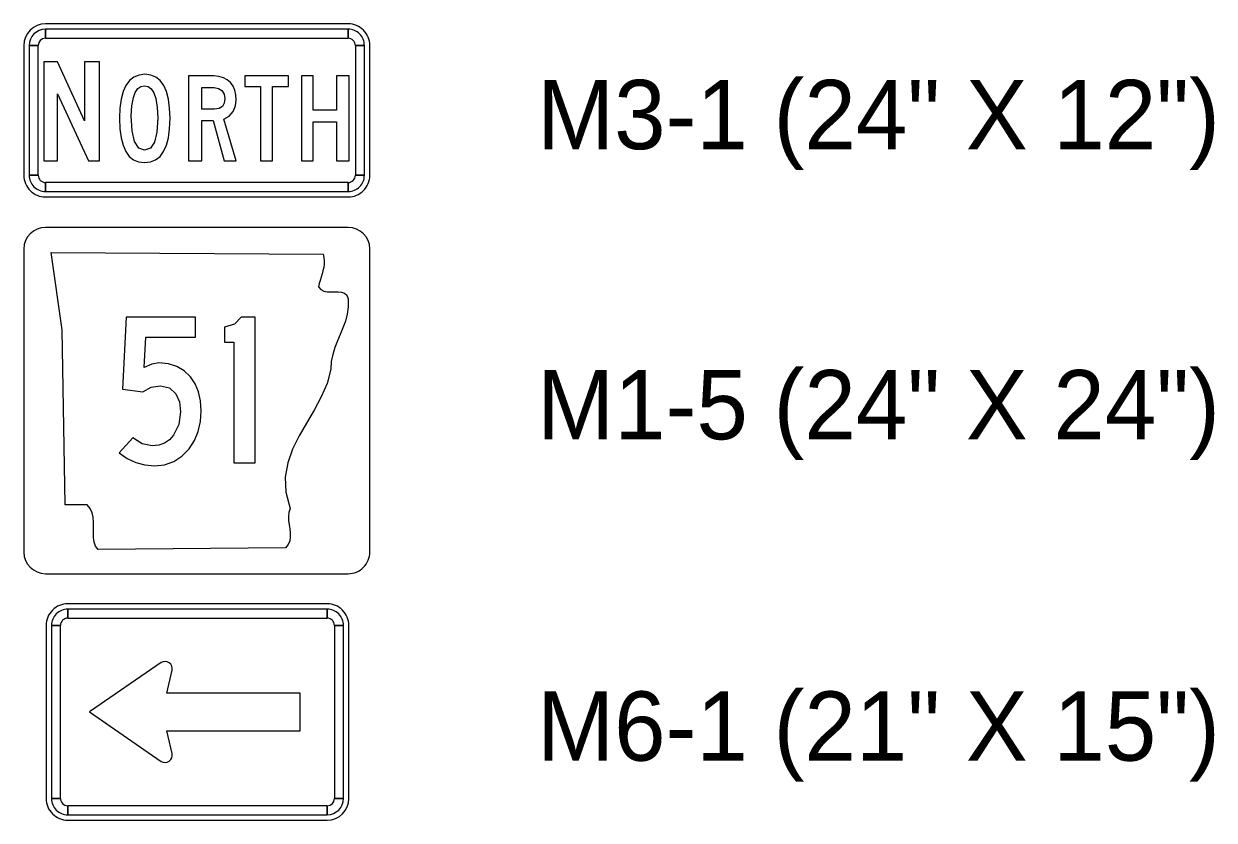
# Model space of a CAD drawing. Extents: x 1001568 to 1002149, y 1840825 to 1841423.
# Drawn here: x 1002005.54 to 1002012.42, y 1841286.47 to 1841291.07 of the extents above; entities that cross this region are included whole.
import ezdxf

# ---------------------------------------------------------------- set-up
doc = ezdxf.new("R2010")
doc.units = 0
doc.layers.add('40', color=7, linetype='Continuous')
doc.layers.add('SIGNS', color=7, linetype='Continuous')

msp = doc.modelspace()

# ---------------------------------------------------------------- linework, layer by layer
at = {"layer": 'SIGNS'}
for p, q in [((1002007.4174, 1841291.0685), (1002005.6674, 1841291.0685)), ((1002005.6674, 1841290.9851), (1002005.6674, 1841291.0372)), ((1002007.4174, 1841291.0372), (1002007.4174, 1841290.9851)), ((1002005.5424, 1841290.9435), (1002005.5424, 1841290.1935)), ((1002005.5737, 1841290.9435), (1002005.6257, 1841290.9435)), ((1002007.4591, 1841290.9435), (1002007.5111, 1841290.9435)), ((1002007.5424, 1841290.1935), (1002007.5424, 1841290.9435)), ((1002005.6257, 1841290.1935), (1002005.5737, 1841290.1935)), ((1002007.5111, 1841290.1935), (1002007.4591, 1841290.1935)), ((1002005.6674, 1841290.0997), (1002005.6674, 1841290.1518)), ((1002007.4174, 1841290.1518), (1002007.4174, 1841290.0997)), ((1002005.6674, 1841290.0685), (1002007.4174, 1841290.0685)), ((1002007.4174, 1841289.8928), (1002005.6674, 1841289.8928)), ((1002005.5424, 1841289.7678), (1002005.5424, 1841288.0178)), ((1002007.5424, 1841288.0178), (1002007.5424, 1841289.7678)), ((1002005.5424, 1841288.0178), (1002005.5424, 1841288.0178)), ((1002005.6674, 1841287.8928), (1002007.4174, 1841287.8928)), ((1002007.2963, 1841287.7191), (1002005.7963, 1841287.7191)), ((1002005.7963, 1841287.6358), (1002005.7963, 1841287.6879)), ((1002007.2963, 1841287.6879), (1002007.2963, 1841287.6358)), ((1002005.6713, 1841287.5941), (1002005.6713, 1841286.5941)), ((1002005.7026, 1841287.5941), (1002005.7547, 1841287.5941)), ((1002007.338, 1841287.5941), (1002007.3901, 1841287.5941)), ((1002007.4213, 1841286.5941), (1002007.4213, 1841287.5941)), ((1002006.3366, 1841287.3793), (1002005.9213, 1841287.0941)), ((1002006.3692, 1841287.2035), (1002006.3994, 1841287.3348)), ((1002007.1401, 1841287.2035), (1002006.3692, 1841287.2035)), ((1002007.1401, 1841287.2035), (1002007.1401, 1841287.2035)), ((1002007.1401, 1841286.9847), (1002007.1401, 1841287.2035)), ((1002005.9213, 1841287.0941), (1002005.9213, 1841287.0941)), ((1002005.9213, 1841287.0941), (1002006.3366, 1841286.8089)), ((1002006.3994, 1841286.8534), (1002006.3692, 1841286.9847)), ((1002006.3692, 1841286.9847), (1002007.1401, 1841286.9847)), ((1002005.7547, 1841286.5941), (1002005.7026, 1841286.5941)), ((1002005.7963, 1841286.5004), (1002005.7963, 1841286.5524)), ((1002007.2963, 1841286.5524), (1002007.2963, 1841286.5004)), ((1002007.3901, 1841286.5941), (1002007.338, 1841286.5941)), ((1002005.7963, 1841286.4691), (1002007.2963, 1841286.4691))]:
    msp.add_line(p, q, dxfattribs=at)
for points in [[(1002007.4174, 1841291.0372), (1002005.6674, 1841291.0372), (1002005.6674, 1841290.9851), (1002007.4174, 1841290.9851), (1002007.4174, 1841291.0372), (1002007.4174, 1841291.0372)], [(1002005.5737, 1841290.9435), (1002005.5737, 1841290.1935), (1002005.6257, 1841290.1935), (1002005.6257, 1841290.9435), (1002005.5737, 1841290.9435), (1002005.5737, 1841290.9435)], [(1002007.5111, 1841290.1935), (1002007.5111, 1841290.9435), (1002007.4591, 1841290.9435), (1002007.4591, 1841290.1935), (1002007.5111, 1841290.1935), (1002007.5111, 1841290.1935)], [(1002005.6577, 1841290.2768), (1002005.7362, 1841290.2768), (1002005.7362, 1841290.6632), (1002005.9168, 1841290.2768), (1002005.9807, 1841290.2768), (1002005.9807, 1841290.8489), (1002005.8933, 1841290.8489), (1002005.8933, 1841290.5076), (1002005.7362, 1841290.8489), (1002005.6577, 1841290.8489)], [(1002006.9096, 1841290.2768), (1002006.9808, 1841290.2768), (1002006.9808, 1841290.7056), (1002007.0723, 1841290.7056), (1002007.0723, 1841290.7672), (1002006.8201, 1841290.7672), (1002006.8201, 1841290.7056), (1002006.9096, 1841290.7056)], [(1002007.1471, 1841290.2768), (1002007.2143, 1841290.2768), (1002007.2143, 1841290.5018), (1002007.349, 1841290.5018), (1002007.349, 1841290.2768), (1002007.4239, 1841290.2768), (1002007.4239, 1841290.7672), (1002007.349, 1841290.7672), (1002007.349, 1841290.5705), (1002007.2143, 1841290.5705), (1002007.2143, 1841290.7672), (1002007.1471, 1841290.7672)], [(1002005.6674, 1841290.0997), (1002007.4174, 1841290.0997), (1002007.4174, 1841290.1518), (1002005.6674, 1841290.1518), (1002005.6674, 1841290.0997), (1002005.6674, 1841290.0997)], [(1002007.2723, 1841289.7384), (1002007.277, 1841289.7194), (1002007.2787, 1841289.6999), (1002007.278, 1841289.6808), (1002007.2757, 1841289.6617), (1002007.2717, 1841289.6426), (1002007.2669, 1841289.6239), (1002007.2613, 1841289.6048), (1002007.2556, 1841289.5865), (1002007.2502, 1841289.5681), (1002007.2452, 1841289.5497), (1002007.2593, 1841289.5336), (1002007.2767, 1841289.5244), (1002007.2964, 1841289.5204), (1002007.3178, 1841289.52), (1002007.3391, 1841289.5207), (1002007.3599, 1841289.5211), (1002007.3789, 1841289.5189), (1002007.3956, 1841289.5127), (1002007.4087, 1841289.5006), (1002007.4167, 1841289.4804), (1002007.4173, 1841289.4348), (1002007.4117, 1841289.3923), (1002007.401, 1841289.3519), (1002007.3866, 1841289.3133), (1002007.3709, 1841289.2751), (1002007.3548, 1841289.2373), (1002007.3398, 1841289.1988), (1002007.3278, 1841289.1591), (1002007.3194, 1841289.1176), (1002007.3174, 1841289.0736), (1002007.2954, 1841288.9914), (1002007.2616, 1841288.9132), (1002007.2208, 1841288.8375), (1002007.1767, 1841288.7626), (1002007.1336, 1841288.6881), (1002007.0958, 1841288.6121), (1002007.0678, 1841288.5336), (1002007.0534, 1841288.451), (1002007.0567, 1841288.3636), (1002007.0825, 1841288.27), (1002007.0748, 1841288.2468), (1002007.0721, 1841288.223), (1002007.0728, 1841288.1991), (1002007.0758, 1841288.1749), (1002007.0792, 1841288.151), (1002007.0818, 1841288.1275), (1002007.0825, 1841288.1044), (1002007.0792, 1841288.0827), (1002007.0708, 1841288.0615), (1002007.0554, 1841288.0416), (1002005.9717, 1841288.0317), (1002005.957, 1841288.0515), (1002005.9487, 1841288.0754), (1002005.945, 1841288.1018), (1002005.9446, 1841288.1301), (1002005.9453, 1841288.1598), (1002005.9456, 1841288.1892), (1002005.9436, 1841288.2182), (1002005.938, 1841288.245), (1002005.9269, 1841288.2692), (1002005.9086, 1841288.2898), (1002005.7822, 1841288.2898), (1002005.7642, 1841289.3016), (1002005.7007, 1841289.7484), (1002007.2723, 1841289.7384), (1002007.2723, 1841289.7384)], [(1002006.0927, 1841288.5906), (1002006.1403, 1841288.5576), (1002006.1903, 1841288.5344), (1002006.2425, 1841288.5205), (1002006.2972, 1841288.5159), (1002006.3565, 1841288.5219), (1002006.4096, 1841288.54), (1002006.4566, 1841288.5705), (1002006.4975, 1841288.6136), (1002006.5282, 1841288.661), (1002006.5501, 1841288.7136), (1002006.5633, 1841288.7712), (1002006.5679, 1841288.8341), (1002006.5641, 1841288.8915), (1002006.5524, 1841288.9437), (1002006.5332, 1841288.9898), (1002006.506, 1841289.0304), (1002006.4695, 1841289.065), (1002006.4271, 1841289.0899), (1002006.3781, 1841289.1049), (1002006.3235, 1841289.11), (1002006.2822, 1841289.1033), (1002006.2386, 1841289.0832), (1002006.2479, 1841289.2586), (1002006.5349, 1841289.2586), (1002006.5349, 1841289.3742), (1002006.1342, 1841289.3742), (1002006.1137, 1841288.9582), (1002006.2301, 1841288.9432), (1002006.2791, 1841288.9692), (1002006.332, 1841288.978), (1002006.3841, 1841288.9661), (1002006.422, 1841288.9314), (1002006.4416, 1841288.8854), (1002006.4483, 1841288.8284), (1002006.4382, 1841288.7537), (1002006.4083, 1841288.6925), (1002006.3839, 1841288.6654), (1002006.3551, 1841288.6466), (1002006.3219, 1841288.6349), (1002006.2845, 1841288.6314), (1002006.2272, 1841288.643), (1002006.1734, 1841288.6783)], [(1002006.7572, 1841288.5324), (1002006.8802, 1841288.5324), (1002006.8802, 1841289.3742), (1002006.7988, 1841289.3742), (1002006.7606, 1841289.3329), (1002006.7021, 1841289.3174), (1002006.7021, 1841289.2292), (1002006.7572, 1841289.2292)], [(1002007.2963, 1841287.6879), (1002005.7963, 1841287.6879), (1002005.7963, 1841287.6358), (1002007.2963, 1841287.6358), (1002007.2963, 1841287.6879), (1002007.2963, 1841287.6879)], [(1002005.7026, 1841287.5941), (1002005.7026, 1841286.5941), (1002005.7547, 1841286.5941), (1002005.7547, 1841287.5941), (1002005.7026, 1841287.5941), (1002005.7026, 1841287.5941)], [(1002007.3901, 1841286.5941), (1002007.3901, 1841287.5941), (1002007.338, 1841287.5941), (1002007.338, 1841286.5941), (1002007.3901, 1841286.5941), (1002007.3901, 1841286.5941)], [(1002005.7963, 1841286.5004), (1002007.2963, 1841286.5004), (1002007.2963, 1841286.5524), (1002005.7963, 1841286.5524), (1002005.7963, 1841286.5004), (1002005.7963, 1841286.5004)]]:
    msp.add_lwpolyline(points, close=True, dxfattribs=at)
for points in [[(1002006.3876, 1841290.5227), (1002006.3852, 1841290.582), (1002006.3785, 1841290.6337), (1002006.3672, 1841290.6773), (1002006.3515, 1841290.7132), (1002006.3308, 1841290.7408), (1002006.306, 1841290.7609), (1002006.2766, 1841290.7727), (1002006.2428, 1841290.7768), (1002006.2083, 1841290.7727), (1002006.1784, 1841290.7609), (1002006.1531, 1841290.7408), (1002006.1325, 1841290.7132), (1002006.1165, 1841290.6773), (1002006.1051, 1841290.6337), (1002006.0981, 1841290.582), (1002006.0959, 1841290.5227), (1002006.098, 1841290.4626), (1002006.1048, 1841290.4108), (1002006.116, 1841290.3668), (1002006.1318, 1841290.331), (1002006.1519, 1841290.3029), (1002006.1767, 1841290.2831), (1002006.206, 1841290.2711), (1002006.2398, 1841290.2672), (1002006.2744, 1841290.2711), (1002006.3044, 1841290.2831), (1002006.3298, 1841290.3029), (1002006.3507, 1841290.331), (1002006.3668, 1841290.3668), (1002006.3783, 1841290.4108), (1002006.3852, 1841290.4626), (1002006.3876, 1841290.5227)], [(1002006.4937, 1841290.2768), (1002006.5706, 1841290.2768), (1002006.5706, 1841290.5103), (1002006.6361, 1841290.5103), (1002006.7003, 1841290.2768), (1002006.7706, 1841290.2768), (1002006.6994, 1841290.5185), (1002006.7298, 1841290.5356), (1002006.7529, 1841290.5627), (1002006.7661, 1841290.5941), (1002006.7706, 1841290.6298), (1002006.7685, 1841290.6593), (1002006.7622, 1841290.6857), (1002006.7518, 1841290.7089), (1002006.7374, 1841290.7288), (1002006.7183, 1841290.7455), (1002006.6958, 1841290.7575), (1002006.6698, 1841290.7648), (1002006.6405, 1841290.7672), (1002006.4937, 1841290.7672), (1002006.4937, 1841290.2768)], [(1002006.317, 1841290.525), (1002006.3122, 1841290.4432), (1002006.2978, 1841290.3851), (1002006.2739, 1841290.3501), (1002006.2406, 1841290.3385), (1002006.2066, 1841290.3508), (1002006.1824, 1841290.3881), (1002006.168, 1841290.4501), (1002006.1632, 1841290.5373), (1002006.1662, 1841290.5952), (1002006.1755, 1841290.6432), (1002006.1866, 1841290.6727), (1002006.2012, 1841290.694), (1002006.2191, 1841290.7066), (1002006.2406, 1841290.7109), (1002006.2616, 1841290.7063), (1002006.2795, 1841290.6923), (1002006.294, 1841290.6691), (1002006.3053, 1841290.6367), (1002006.314, 1841290.5858), (1002006.317, 1841290.525)], [(1002006.5706, 1841290.5748), (1002006.5706, 1841290.6998), (1002006.6426, 1841290.6998), (1002006.6678, 1841290.6955), (1002006.6879, 1841290.6829), (1002006.7009, 1841290.6629), (1002006.7052, 1841290.637), (1002006.7013, 1841290.6097), (1002006.6901, 1841290.5903), (1002006.6713, 1841290.5786), (1002006.645, 1841290.5748), (1002006.5706, 1841290.5748)], [(1002005.6674, 1841289.8928), (1002005.6674, 1841289.8928)], [(1002007.4174, 1841289.8928), (1002007.4174, 1841289.8928)], [(1002005.5424, 1841289.7678), (1002005.5424, 1841289.7678)], [(1002005.6674, 1841287.8928), (1002005.6674, 1841287.8928)], [(1002007.4174, 1841287.8928), (1002007.4174, 1841287.8928)]]:
    msp.add_lwpolyline(points, dxfattribs=at)
for centre, radius, start, end in [((1002005.6674, 1841290.9435), 0.125, 90.00021, 179.99985), ((1002005.6674, 1841290.9435), 0.0937, 90.00021, 179.99985), ((1002007.4174, 1841290.9435), 0.125, 0, 90.00021), ((1002007.4174, 1841290.9435), 0.0937, 0, 90.00021), ((1002005.6674, 1841290.9435), 0.0417, 90.00021, 179.99985), ((1002007.4174, 1841290.9435), 0.0417, 0, 90.00021), ((1002005.6674, 1841290.1935), 0.125, 179.99985, 270.00006), ((1002005.6674, 1841290.1935), 0.0937, 179.99985, 270.00006), ((1002005.6674, 1841290.1935), 0.0417, 179.99985, 270.00006), ((1002007.4174, 1841290.1935), 0.125, 270.00006, 0.00027), ((1002007.4174, 1841290.1935), 0.0937, 270.00006, 0.00027), ((1002007.4174, 1841290.1935), 0.0417, 270.00006, 0.00027), ((1002005.6674, 1841289.7678), 0.125, 90.00021, 179.99985), ((1002007.4174, 1841289.7678), 0.125, 0, 90), ((1002005.6674, 1841288.0178), 0.125, 180, 270), ((1002007.4174, 1841288.0178), 0.125, 270.00006, 0.00027), ((1002005.7963, 1841287.5941), 0.125, 90.00006, 180.00027), ((1002007.2963, 1841287.5941), 0.125, 359.99985, 90.00006), ((1002005.7963, 1841287.5941), 0.0937, 90.00006, 180.00027), ((1002007.2963, 1841287.5941), 0.0937, 359.99985, 90.00006), ((1002005.7963, 1841287.5941), 0.0417, 90.00006, 180.00027), ((1002007.2963, 1841287.5941), 0.0417, 359.99985, 90.00006), ((1002006.3588, 1841287.3441), 0.0417, 347.04986, 122.27592), ((1002006.3588, 1841286.8441), 0.0417, 237.72435, 12.95041), ((1002005.7963, 1841286.5941), 0.125, 180, 270.00021), ((1002005.7963, 1841286.5941), 0.0937, 180, 270.00021), ((1002005.7963, 1841286.5941), 0.0417, 180, 270.00021), ((1002007.2963, 1841286.5941), 0.0937, 270.00021, 359.99985), ((1002007.2963, 1841286.5941), 0.0417, 270.00021, 359.99985), ((1002007.2963, 1841286.5941), 0.125, 270.00021, 359.99985)]:
    msp.add_arc(centre, radius, start, end, dxfattribs=at)

# ---------------------------------------------------------------- texts
at = {"layer": '40'}
for s, p in [('M3-1 (24" X 12")', (1002008.5089, 1841290.3445)), ('M1-5 (24" X 24")', (1002008.5089, 1841288.6689)), ('M6-1 (21" X 15")', (1002008.5089, 1841286.8127))]:
    msp.add_text(s, height=0.4, rotation=0, dxfattribs=at).set_placement(p)

doc.saveas('drawing.dxf')
